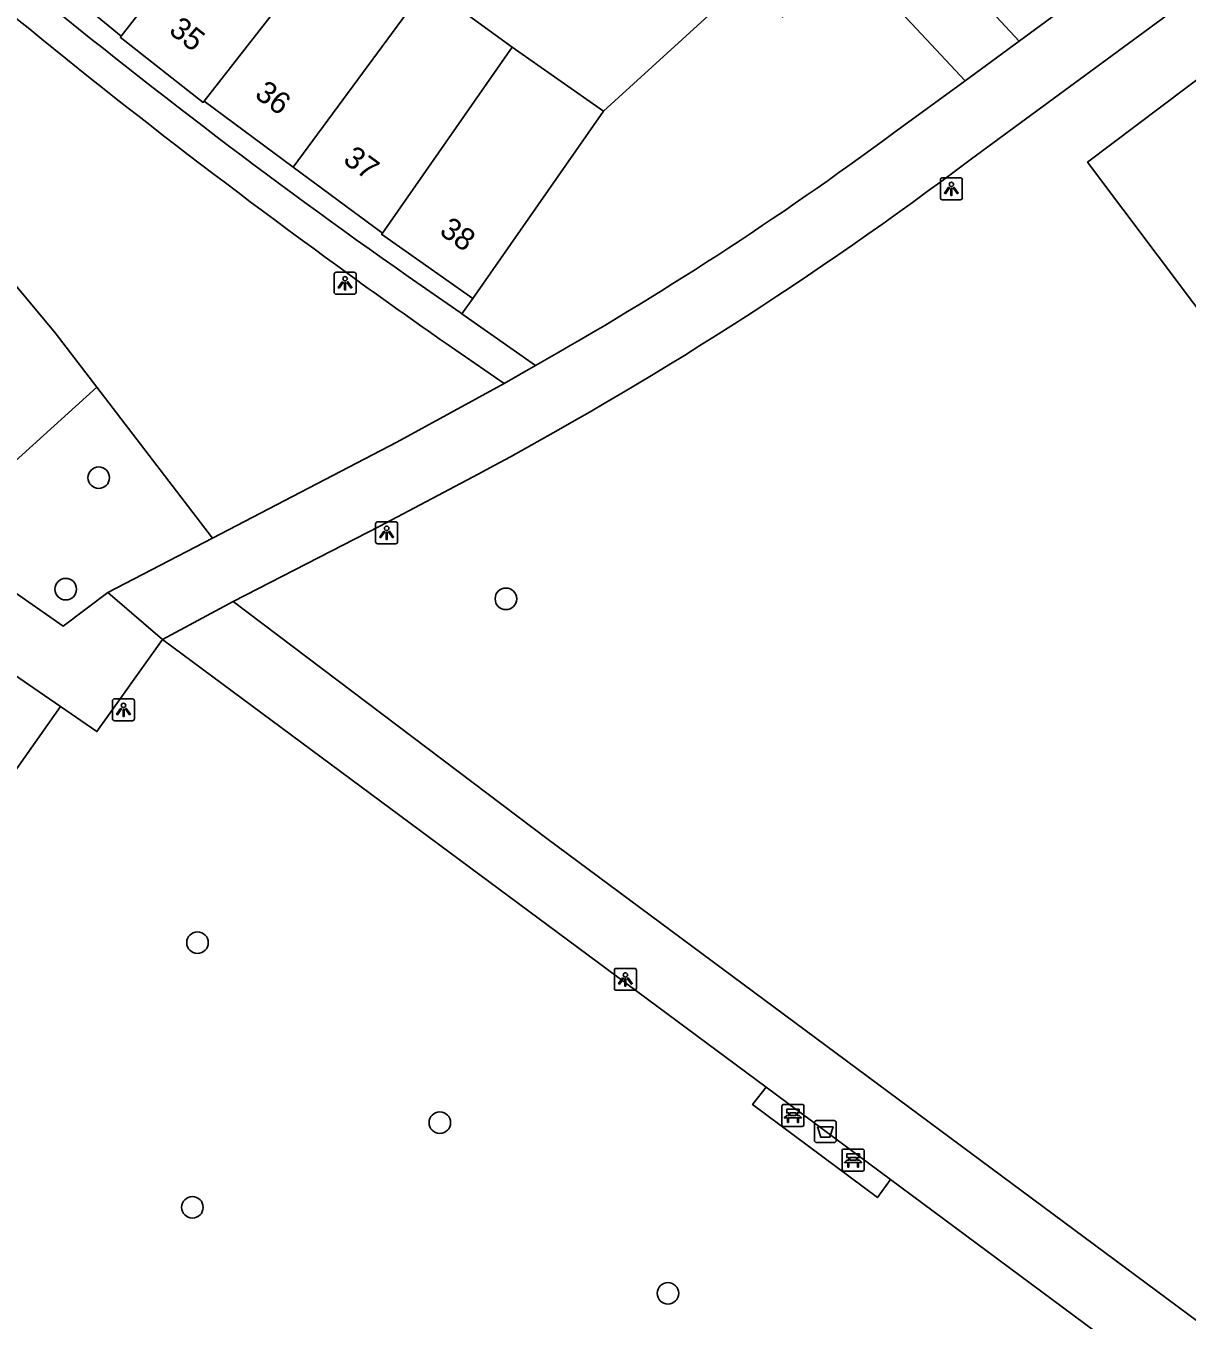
# Model space of a CAD drawing. Extents: x 160026 to 161302, y 384757 to 385701.
# Drawn here: x 160351.5 to 160404.2, y 385314.9 to 385373.5 of the extents above; entities that cross this region are included whole.
import ezdxf

# ---------------------------------------------------------------- set-up
doc = ezdxf.new("R2010")
doc.units = 0
for name, color, linetype in [('IMGEO_Afvalbak', 7, 'Continuous'), ('IMGEO_Bank', 7, 'Continuous'), ('IMGEO_Boom', 7, 'Continuous'), ('IMGEO_Grasland_overig', 7, 'Continuous'), ('IMGEO_Groenvoorziening', 7, 'Continuous'), ('IMGEO_Lichtpunt', 7, 'Continuous'), ('IMGEO_Pand', 7, 'Continuous'), ('IMGEO_Pand_nummerreeks', 7, 'Continuous'), ('IMGEO_Voetpad_open', 7, 'Continuous')]:
    doc.layers.add(name, color=color, linetype=linetype)

msp = doc.modelspace()

# ---------------------------------------------------------------- linework, layer by layer
at = {"layer": 'IMGEO_Afvalbak'}
for p, q in [((160387.261, 385323.008), (160387.261, 385323.808)), ((160387.261, 385323.808), (160387.261, 385323.008)), ((160387.361, 385323.908), (160388.151, 385323.908)), ((160388.151, 385323.908), (160387.361, 385323.908)), ((160388.251, 385323.808), (160388.251, 385323.008)), ((160388.251, 385323.008), (160388.251, 385323.808)), ((160388.151, 385322.908), (160387.361, 385322.908)), ((160387.361, 385322.908), (160388.151, 385322.908))]:
    msp.add_line(p, q, dxfattribs=at)
msp.add_lwpolyline([(160387.404, 385323.622), (160388.108, 385323.622), (160387.959, 385323.152), (160387.553, 385323.152), (160387.404, 385323.622)], dxfattribs=at)
for centre, start, end in [((160387.361, 385323.808), 90, 180), ((160387.361, 385323.808), 90, 180), ((160388.151, 385323.808), 0, 90), ((160388.151, 385323.808), 360, 90), ((160387.361, 385323.008), 180, 270), ((160387.361, 385323.008), 180, 270), ((160388.151, 385323.008), 270, 0), ((160388.151, 385323.008), 270, 0)]:
    msp.add_arc(centre, 0.1, start, end, dxfattribs=at)
at = {"layer": 'IMGEO_Bank'}
for p, q in [((160385.788, 385323.715), (160385.788, 385324.556)), ((160385.788, 385324.556), (160385.788, 385323.715)), ((160385.863, 385324.64), (160386.704, 385324.64)), ((160386.704, 385324.64), (160385.863, 385324.64)), ((160386.097, 385324.146), (160386.097, 385324.252)), ((160386.141, 385324.252), (160386.141, 385324.146)), ((160386.429, 385324.258), (160386.147, 385324.258)), ((160386.147, 385324.14), (160386.429, 385324.14)), ((160386.435, 385324.146), (160386.435, 385324.252)), ((160386.479, 385324.252), (160386.479, 385324.146)), ((160386.788, 385324.565), (160386.788, 385323.724)), ((160386.788, 385323.724), (160386.788, 385324.565)), ((160386.713, 385323.64), (160385.872, 385323.64)), ((160385.872, 385323.64), (160386.713, 385323.64)), ((160386.485, 385324.038), (160386.092, 385324.038)), ((160388.521, 385321.691), (160388.521, 385322.532)), ((160388.521, 385322.532), (160388.521, 385321.691)), ((160388.596, 385322.616), (160389.437, 385322.616)), ((160389.437, 385322.616), (160388.596, 385322.616)), ((160389.521, 385322.541), (160389.521, 385321.7)), ((160389.521, 385321.7), (160389.521, 385322.541)), ((160389.218, 385322.014), (160388.825, 385322.014)), ((160388.83, 385322.122), (160388.83, 385322.228)), ((160388.874, 385322.228), (160388.874, 385322.122)), ((160389.162, 385322.234), (160388.88, 385322.234)), ((160388.88, 385322.116), (160389.162, 385322.116)), ((160389.168, 385322.122), (160389.168, 385322.228)), ((160389.212, 385322.228), (160389.212, 385322.122)), ((160389.446, 385321.616), (160388.605, 385321.616)), ((160388.605, 385321.616), (160389.446, 385321.616))]:
    msp.add_line(p, q, dxfattribs=at)
for points in [[(160386.035, 385324.038), (160385.893, 385324.038), (160386.005, 385324.14), (160386.091, 385324.14)], [(160386.091, 385324.258), (160386.005, 385324.258), (160386.005, 385324.419), (160386.568, 385324.419), (160386.568, 385324.258), (160386.485, 385324.258)], [(160386.485, 385324.14), (160386.568, 385324.14), (160386.68, 385324.038), (160386.541, 385324.038)], [(160386.085, 385324.031), (160386.085, 385323.824), (160386.042, 385323.824), (160386.042, 385324.031)], [(160386.535, 385324.031), (160386.535, 385323.824), (160386.491, 385323.824), (160386.491, 385324.031)], [(160388.824, 385322.234), (160388.738, 385322.234), (160388.738, 385322.395), (160389.301, 385322.395), (160389.301, 385322.234), (160389.218, 385322.234)], [(160388.768, 385322.014), (160388.626, 385322.014), (160388.738, 385322.116), (160388.824, 385322.116)], [(160388.818, 385322.007), (160388.818, 385321.8), (160388.775, 385321.8), (160388.775, 385322.007)], [(160389.218, 385322.116), (160389.301, 385322.116), (160389.413, 385322.014), (160389.274, 385322.014)], [(160389.268, 385322.007), (160389.268, 385321.8), (160389.224, 385321.8), (160389.224, 385322.007)]]:
    msp.add_lwpolyline(points, dxfattribs=at)
for centre, radius, start, end in [((160385.866, 385324.562), 0.0779, 92.4484, 184.28452), ((160385.866, 385324.562), 0.0779, 92.4484, 184.28452), ((160386.09, 385324.251), 0.00671, 2.89567, 87.10433), ((160386.09, 385324.147), 0.00671, 272.89567, 357.10433), ((160386.147, 385324.251), 0.00671, 92.89567, 177.10433), ((160386.147, 385324.147), 0.00671, 182.89567, 267.10433), ((160386.429, 385324.251), 0.00671, 2.89567, 87.10433), ((160386.429, 385324.147), 0.00671, 272.89567, 357.10433), ((160386.486, 385324.251), 0.00671, 92.89567, 177.10433), ((160386.486, 385324.147), 0.00671, 182.89567, 267.10433), ((160386.71, 385324.562), 0.0779, 2.4484, 94.28452), ((160386.71, 385324.562), 0.0779, 2.4484, 94.28452), ((160385.866, 385323.718), 0.0779, 182.4484, 274.28452), ((160385.866, 385323.718), 0.0779, 182.4484, 274.28452), ((160386.035, 385324.031), 0.00671, 2.89567, 87.10433), ((160386.092, 385324.031), 0.00671, 92.89567, 177.10433), ((160386.484, 385324.031), 0.00671, 2.89567, 87.10433), ((160386.541, 385324.031), 0.00671, 92.89567, 177.10433), ((160386.71, 385323.718), 0.0779, 272.4484, 4.28452), ((160386.71, 385323.718), 0.0779, 272.4484, 4.28452), ((160388.599, 385322.538), 0.0779, 92.4484, 184.28452), ((160388.599, 385322.538), 0.0779, 92.4484, 184.28452), ((160389.443, 385322.538), 0.0779, 2.4484, 94.28452), ((160389.443, 385322.538), 0.0779, 2.4484, 94.28452), ((160388.768, 385322.007), 0.00671, 2.89567, 87.10433), ((160388.825, 385322.007), 0.00671, 92.89567, 177.10433), ((160388.823, 385322.227), 0.00671, 2.89567, 87.10433), ((160388.823, 385322.123), 0.00671, 272.89567, 357.10433), ((160388.88, 385322.227), 0.00671, 92.89567, 177.10433), ((160388.88, 385322.123), 0.00671, 182.89567, 267.10433), ((160389.162, 385322.227), 0.00671, 2.89567, 87.10433), ((160389.162, 385322.123), 0.00671, 272.89567, 357.10433), ((160389.219, 385322.227), 0.00671, 92.89567, 177.10433), ((160389.219, 385322.123), 0.00671, 182.89567, 267.10433), ((160389.217, 385322.007), 0.00671, 2.89567, 87.10433), ((160389.274, 385322.007), 0.00671, 92.89567, 177.10433), ((160388.599, 385321.694), 0.0779, 182.4484, 274.28452), ((160388.599, 385321.694), 0.0779, 182.4484, 274.28452), ((160389.443, 385321.694), 0.0779, 272.4484, 4.28452), ((160389.443, 385321.694), 0.0779, 272.4484, 4.28452)]:
    msp.add_arc(centre, radius, start, end, dxfattribs=at)
at = {"layer": 'IMGEO_Boom'}
for centre in [(160354.797, 385353.06), (160353.3, 385348.005), (160373.268, 385347.567), (160359.277, 385331.975), (160370.27, 385323.813), (160359.046, 385319.973), (160380.618, 385316.074)]:
    msp.add_circle(centre, 0.489, dxfattribs=at)
at = {"layer": 'IMGEO_Grasland_overig'}
msp.add_lwpolyline([(160409.261, 385354.579), (160399.652, 385367.372), (160421.97, 385384.197), (160431.579, 385371.404), (160409.261, 385354.579)], dxfattribs=at)
at = {"layer": 'IMGEO_Groenvoorziening'}
for points in [[(160384.145, 385375.58), (160377.696, 385369.674)], [(160354.717, 385357.159), (160352.819, 385359.632), (160348.057, 385365.324)], [(160371.772, 385361.193), (160371.27, 385360.497)], [(160354.717, 385357.159), (160347.267, 385350.446)], [(160359.962, 385350.324), (160354.717, 385357.159)], [(160334.44, 385339.82), (160345.613, 385332.114), (160353.056, 385342.687)]]:
    msp.add_lwpolyline(points, dxfattribs=at)
at = {"layer": 'IMGEO_Lichtpunt'}
for p, q in [((160392.976, 385366.564), (160392.976, 385365.757)), ((160392.976, 385366.564), (160392.976, 385365.757)), ((160393.878, 385366.659), (160393.07, 385366.659)), ((160393.878, 385366.659), (160393.07, 385366.659)), ((160393.972, 385365.757), (160393.972, 385366.564)), ((160393.972, 385365.757), (160393.972, 385366.564)), ((160393.07, 385365.663), (160393.878, 385365.663)), ((160393.07, 385365.663), (160393.878, 385365.663)), ((160365.473, 385362.283), (160365.473, 385361.476)), ((160365.473, 385362.283), (160365.473, 385361.476)), ((160366.375, 385362.378), (160365.567, 385362.378)), ((160366.375, 385362.378), (160365.567, 385362.378)), ((160366.469, 385361.476), (160366.469, 385362.283)), ((160366.469, 385361.476), (160366.469, 385362.283)), ((160365.567, 385361.382), (160366.375, 385361.382)), ((160365.567, 385361.382), (160366.375, 385361.382)), ((160367.359, 385350.966), (160367.359, 385350.159)), ((160367.359, 385350.966), (160367.359, 385350.159)), ((160368.261, 385351.061), (160367.453, 385351.061)), ((160368.261, 385351.061), (160367.453, 385351.061)), ((160368.355, 385350.159), (160368.355, 385350.966)), ((160368.355, 385350.159), (160368.355, 385350.966)), ((160367.453, 385350.065), (160368.261, 385350.065)), ((160367.453, 385350.065), (160368.261, 385350.065)), ((160355.422, 385342.938), (160355.422, 385342.131)), ((160355.422, 385342.938), (160355.422, 385342.131)), ((160356.324, 385343.033), (160355.516, 385343.033)), ((160356.324, 385343.033), (160355.516, 385343.033)), ((160356.418, 385342.131), (160356.418, 385342.938)), ((160356.418, 385342.131), (160356.418, 385342.938)), ((160355.516, 385342.037), (160356.324, 385342.037)), ((160355.516, 385342.037), (160356.324, 385342.037)), ((160378.189, 385330.716), (160378.189, 385329.909)), ((160378.189, 385330.716), (160378.189, 385329.909)), ((160379.091, 385330.811), (160378.283, 385330.811)), ((160379.091, 385330.811), (160378.283, 385330.811)), ((160379.185, 385329.909), (160379.185, 385330.716)), ((160379.185, 385329.909), (160379.185, 385330.716)), ((160378.283, 385329.815), (160379.091, 385329.815)), ((160378.283, 385329.815), (160379.091, 385329.815))]:
    msp.add_line(p, q, dxfattribs=at)
for points in [[(160393.35, 385366.228), (160393.389, 385366.2), (160393.201, 385365.938), (160393.163, 385365.965), (160393.35, 385366.228)], [(160393.452, 385366.18), (160393.499, 385366.18), (160393.499, 385365.858), (160393.452, 385365.858), (160393.452, 385366.18)], [(160393.562, 385366.2), (160393.6, 385366.227), (160393.787, 385365.965), (160393.748, 385365.937), (160393.562, 385366.2)], [(160365.847, 385361.947), (160365.886, 385361.919), (160365.698, 385361.657), (160365.66, 385361.684), (160365.847, 385361.947)], [(160365.949, 385361.899), (160365.996, 385361.899), (160365.996, 385361.577), (160365.949, 385361.577), (160365.949, 385361.899)], [(160366.059, 385361.919), (160366.097, 385361.946), (160366.284, 385361.684), (160366.245, 385361.656), (160366.059, 385361.919)], [(160367.733, 385350.63), (160367.772, 385350.602), (160367.584, 385350.34), (160367.546, 385350.367), (160367.733, 385350.63)], [(160367.835, 385350.582), (160367.882, 385350.582), (160367.882, 385350.26), (160367.835, 385350.26), (160367.835, 385350.582)], [(160367.945, 385350.602), (160367.983, 385350.629), (160368.17, 385350.367), (160368.131, 385350.339), (160367.945, 385350.602)], [(160355.796, 385342.602), (160355.835, 385342.574), (160355.647, 385342.312), (160355.609, 385342.339), (160355.796, 385342.602)], [(160355.898, 385342.554), (160355.945, 385342.554), (160355.945, 385342.232), (160355.898, 385342.232), (160355.898, 385342.554)], [(160356.008, 385342.574), (160356.046, 385342.601), (160356.233, 385342.339), (160356.194, 385342.311), (160356.008, 385342.574)], [(160378.563, 385330.38), (160378.602, 385330.352), (160378.414, 385330.09), (160378.376, 385330.117), (160378.563, 385330.38)], [(160378.665, 385330.332), (160378.712, 385330.332), (160378.712, 385330.01), (160378.665, 385330.01), (160378.665, 385330.332)], [(160378.775, 385330.352), (160378.813, 385330.379), (160379, 385330.117), (160378.961, 385330.089), (160378.775, 385330.352)]]:
    msp.add_lwpolyline(points, dxfattribs=at)
for centre in [(160393.475, 385366.362), (160365.972, 385362.081), (160367.858, 385350.764), (160355.921, 385342.736), (160378.688, 385330.514)]:
    msp.add_circle(centre, 0.0994, dxfattribs=at)
for centre, start, end in [((160393.07, 385366.564), 90, 180), ((160393.07, 385366.564), 90, 180), ((160393.878, 385366.564), 0, 90), ((160393.878, 385366.564), 0, 90), ((160393.07, 385365.757), 180, 270), ((160393.07, 385365.757), 180, 270), ((160393.878, 385365.757), 270, 0), ((160393.878, 385365.757), 270, 360), ((160365.567, 385362.283), 90, 180), ((160365.567, 385362.283), 90, 180), ((160366.375, 385362.283), 0, 90), ((160366.375, 385362.283), 0, 90), ((160365.567, 385361.476), 180, 270), ((160365.567, 385361.476), 180, 270), ((160366.375, 385361.476), 270, 0), ((160366.375, 385361.476), 270, 360), ((160367.453, 385350.966), 90, 180), ((160367.453, 385350.966), 90, 180), ((160368.261, 385350.966), 0, 90), ((160368.261, 385350.966), 0, 90), ((160367.453, 385350.159), 180, 270), ((160367.453, 385350.159), 180, 270), ((160368.261, 385350.159), 270, 0), ((160368.261, 385350.159), 270, 360), ((160355.516, 385342.938), 90, 180), ((160355.516, 385342.938), 90, 180), ((160356.324, 385342.938), 0, 90), ((160356.324, 385342.938), 0, 90), ((160355.516, 385342.131), 180, 270), ((160355.516, 385342.131), 180, 270), ((160356.324, 385342.131), 270, 0), ((160356.324, 385342.131), 270, 360), ((160378.283, 385330.716), 90, 180), ((160378.283, 385330.716), 90, 180), ((160379.091, 385330.716), 0, 90), ((160379.091, 385330.716), 0, 90), ((160378.283, 385329.909), 180, 270), ((160378.283, 385329.909), 180, 270), ((160379.091, 385329.909), 270, 0), ((160379.091, 385329.909), 270, 360)]:
    msp.add_arc(centre, 0.0946, start, end, dxfattribs=at)
at = {"layer": 'IMGEO_Pand'}
for points in [[(160361.429, 385380.271), (160355.813, 385373.085)], [(160364.991, 385377.526), (160365.214, 385377.355), (160359.582, 385370.133)], [(160355.813, 385373.085), (160351.947, 385376.273)], [(160369.699, 385375.388), (160363.619, 385367.146)], [(160373.551, 385372.589), (160369.699, 385375.388)], [(160359.582, 385370.133), (160359.54, 385370.08), (160355.775, 385373.037), (160355.813, 385373.085)], [(160373.551, 385372.589), (160367.668, 385364.149)], [(160377.696, 385369.674), (160373.551, 385372.589)], [(160363.619, 385367.146), (160359.582, 385370.133)], [(160377.696, 385369.674), (160371.772, 385361.193)], [(160367.668, 385364.149), (160363.619, 385367.146)], [(160371.772, 385361.193), (160367.631, 385364.097), (160367.668, 385364.149)]]:
    msp.add_lwpolyline(points, dxfattribs=at)
at = {"layer": 'IMGEO_Voetpad_open'}
for points in [[(160422.545, 385388.209), (160419.236, 385385.778), (160394.384, 385367.522)], [(160396.544, 385372.858), (160414.213, 385385.844)], [(160396.544, 385372.858), (160393.421, 385376.219), (160391.001, 385378.752), (160394.026, 385381.584), (160392.358, 385383.275)], [(160394.098, 385371.063), (160388.803, 385376.718), (160385.81, 385373.949), (160384.218, 385375.648)], [(160394.098, 385371.063), (160396.544, 385372.858)], [(160390.823, 385368.666), (160394.098, 385371.063)], [(160371.194, 385360.55), (160371.27, 385360.497)], [(160371.27, 385360.497), (160374.616, 385358.149)], [(160373.187, 385357.328), (160370.563, 385359.142)], [(160374.616, 385358.149), (160373.187, 385357.328)], [(160373.187, 385357.328), (160368.323, 385354.67), (160359.962, 385350.324)], [(160372.006, 385353.223), (160367.551, 385350.863), (160360.892, 385347.448)], [(160347.267, 385350.446), (160350.714, 385348.053), (160353.189, 385346.335), (160355.211, 385347.855)], [(160355.211, 385347.855), (160359.962, 385350.324)], [(160355.211, 385347.855), (160357.697, 385345.725)], [(160360.892, 385347.448), (160357.697, 385345.725)], [(160469.141, 385272.846), (160464.832, 385276.029), (160451.586, 385285.854), (160440.214, 385288.427), (160375.119, 385336.693), (160360.892, 385347.448)], [(160353.056, 385342.687), (160346.853, 385346.948)], [(160353.056, 385342.687), (160354.718, 385341.545), (160357.697, 385345.725)], [(160357.697, 385345.725), (160385.071, 385325.42)], [(160385.071, 385325.42), (160384.461, 385324.633), (160390.121, 385320.417), (160390.707, 385321.238)], [(160385.071, 385325.42), (160390.707, 385321.238)], [(160390.707, 385321.238), (160402.452, 385312.526)]]:
    msp.add_lwpolyline(points, dxfattribs=at)
for centre, radius, start, end in [((160531.978, 385594.918), 284.218, 226.27072, 235.54857), ((160552.567, 385620.207), 318.243, 230.0934, 234.15663), ((160297.159, 385495.258), 157.475, 299.46328, 306.49718), ((160291.996, 385503.1), 169.896, 298.0951, 307.06009), ((160549.312, 385615.386), 312.43, 234.12285, 235.10138)]:
    msp.add_arc(centre, radius, start, end, dxfattribs=at)

# ---------------------------------------------------------------- texts
at = {"layer": 'IMGEO_Pand_nummerreeks'}
for s, rotation, p in [('35', 321.85247, (160357.928, 385373.254)), ('36', 323.49686, (160361.821, 385370.343)), ('37', 323.49686, (160365.83, 385367.376)), ('38', 324.9579, (160370.2, 385364.128))]:
    msp.add_text(s, height=1, rotation=rotation, dxfattribs=at).set_placement(p)

doc.saveas('drawing.dxf')
